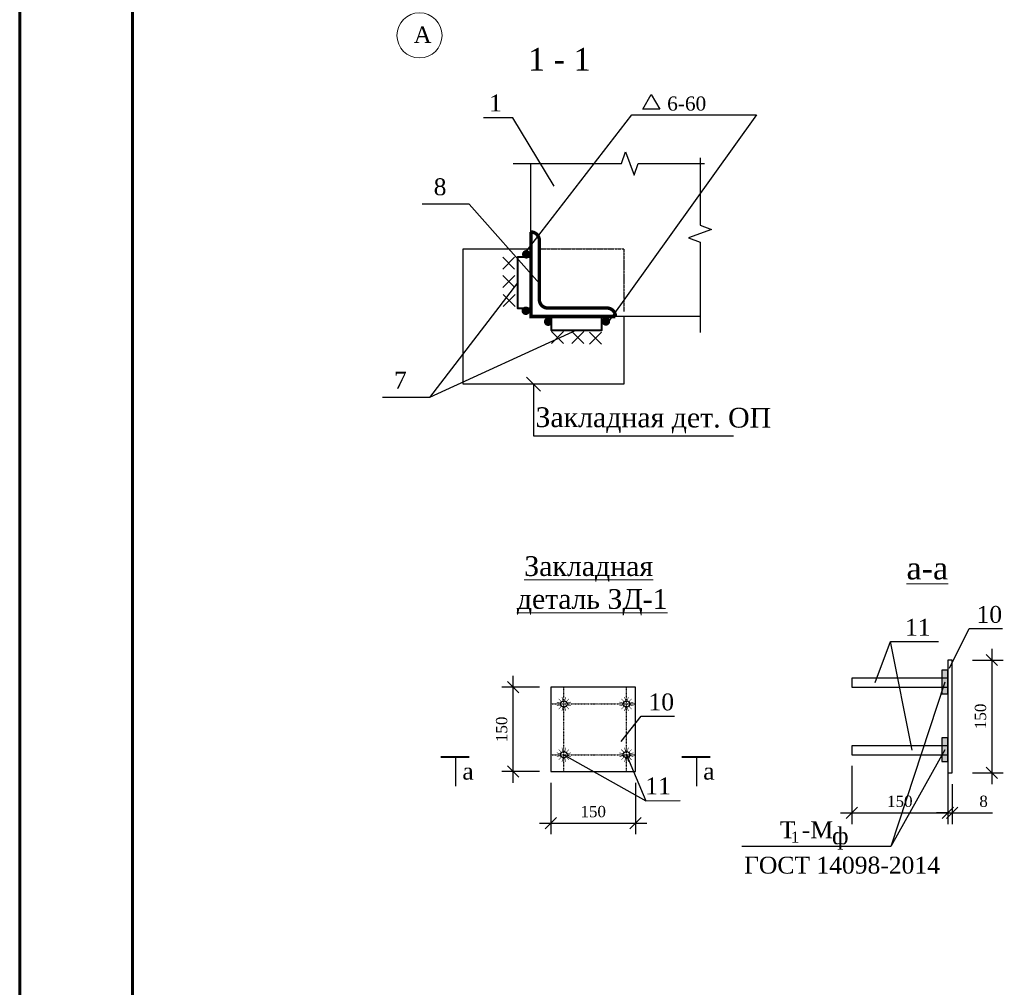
# Model space of a CAD drawing. Header units: millimetres. Extents: x 2063114 to 14983986, y -126020516 to 213791.
# Tile 360 of 656: x 2320392 to 2337849, y -1108259 to -1091097. Entities that reach past the tile are written whole.
import ezdxf
from ezdxf.enums import TextEntityAlignment as Align

# ---------------------------------------------------------------- set-up
doc = ezdxf.new("R2010")
doc.units = ezdxf.units.MM
doc.linetypes.add('ACAD_ISO04W100', pattern=[30, 24, -3, 0, -3])
doc.linetypes.add('DASHDOT', pattern=[25.4, 12.7, -6.35, 0, -6.35])
doc.layers.get('Defpoints').update_dxf_attribs({"color": 6, "lineweight": 35})
doc.layers.add('_print', color=6, linetype='Continuous', lineweight=60, plot=False)
for name, color, linetype, lineweight in [('LESTN', 7, 'Continuous', 30), ('TEXT', 7, 'Continuous', 30), ('ZAK_DET', 44, 'Continuous', 30), ('оси', 22, 'ACAD_ISO04W100', 13)]:
    doc.layers.add(name, color=color, linetype=linetype, lineweight=lineweight)
for name, color, linetype in [('OSI1', 4, 'DASHDOT'), ('VSP-LIN', 2, 'Continuous'), ('VSP_LIN', 2, 'Continuous'), ('ОСН', 250, 'Continuous')]:
    doc.layers.add(name, color=color, linetype=linetype)
doc.styles.get("Standard").update_dxf_attribs({"font": 'arial.ttf'})
doc.styles.add('stile1', font='ARIALN.TTF')
doc.styles.add('TIMES', font='times.ttf')
doc.styles.add('TIMES NEW', font='times.ttf', dxfattribs={"height": 200})
doc.styles.add('Times New Roman', font='times.ttf')
doc.dimstyles.new('10', dxfattribs={"dimtxt": 300, "dimasz": 200, "dimexe": 200, "dimexo": 200, "dimgap": 100, "dimtad": 1, "dimlfac": 0.1, "dimtxsty": 'Standard', "dimblk": 'OBLIQUE', "dimcen": 200, "dimdle": 200, "dimclrd": 256, "dimclre": 256, "dimclrt": 256, "dimadec": 0, "dimazin": 0, "dimtfac": 1, "dimtmove": 0, "dimatfit": 3, "dimldrblk": 'OBLIQUE', "dimfxl": 1, "dimlwd": -1, "dimlwe": -1, "dimarcsym": 0})
doc.dimstyles.new('100', dxfattribs={"dimtxt": 300, "dimasz": 250, "dimexe": 150, "dimexo": 150, "dimgap": 150, "dimtad": 1, "dimdec": 0, "dimzin": 9, "dimtxsty": 'Standard', "dimblk": 'OBLIQUE', "dimcen": 250, "dimdle": 150, "dimadec": 0, "dimazin": 0, "dimtfac": 1, "dimtdec": 0, "dimtmove": 0, "dimatfit": 3, "dimldrblk": 'NONE', "dimfxl": 1, "dimarcsym": 0})

# ---------------------------------------------------------------- blocks, each defined once
blk = doc.blocks.new('_Oblique')
at = {"color": 0, "linetype": 'ByBlock', "lineweight": -2}
blk.add_line((-0.5, -0.5), (0.5, 0.5), dxfattribs=at)
blk = doc.blocks.new('*D486')
at = {"transparency": 16777216}
for p, q in [((2337630, -1102254), (2337630, -1104654)), ((2337287, -1102454), (2337830, -1102454)), ((2337287, -1104454), (2337830, -1104454))]:
    blk.add_line(p, q, dxfattribs=at)
at = {"layer": 'Defpoints', "color": 0, "lineweight": 30, "transparency": 16777216}
for p in [(2337087, -1102454), (2337087, -1104454), (2337630, -1104454)]:
    blk.add_point(p, dxfattribs=at)
at = {"transparency": 16777216, "xscale": 200, "yscale": 200, "zscale": 200}
for p, rotation in [((2337630, -1102454), 90), ((2337630, -1104454), 270)]:
    blk.add_blockref('_Oblique', p, dxfattribs=dict(at, rotation=rotation))
at = {"lineweight": 15, "transparency": 16777216, "insert": (2337428, -1103454), "char_height": 200, "attachment_point": 5, "rotation": 90, "style": 'TIMES NEW'}
blk.add_mtext('150', dxfattribs=at)
blk = doc.blocks.new('*D487')
at = {"transparency": 16777216}
for p, q in [((2336846, -1104654), (2336846, -1105363)), ((2336926, -1104654), (2336926, -1105363)), ((2336846, -1105163), (2336646, -1105163)), ((2336846, -1105163), (2336926, -1105163)), ((2336926, -1105163), (2337639, -1105163))]:
    blk.add_line(p, q, dxfattribs=at)
at = {"layer": 'Defpoints', "color": 0, "lineweight": 30, "transparency": 16777216}
for p in [(2336846, -1104454), (2336926, -1104454), (2336846, -1105163)]:
    blk.add_point(p, dxfattribs=at)
at = {"transparency": 16777216, "xscale": 200, "yscale": 200, "zscale": 200}
blk.add_blockref('_Oblique', (2336846, -1105163), dxfattribs=at)
at = {"transparency": 16777216, "xscale": 200, "yscale": 200, "zscale": 200, "rotation": 180}
blk.add_blockref('_Oblique', (2336926, -1105163), dxfattribs=at)
at = {"lineweight": 15, "transparency": 16777216, "insert": (2337482, -1104961), "char_height": 200, "attachment_point": 5, "style": 'TIMES NEW'}
blk.add_mtext('8', dxfattribs=at)
blk = doc.blocks.new('*D488')
at = {"transparency": 16777216}
for p, q in [((2335146, -1104334), (2335146, -1105363)), ((2336846, -1104418), (2336846, -1105363)), ((2334946, -1105163), (2337046, -1105163))]:
    blk.add_line(p, q, dxfattribs=at)
at = {"layer": 'Defpoints', "color": 0, "lineweight": 30, "transparency": 16777216}
for p in [(2335146, -1104134), (2336846, -1104218), (2336846, -1105163)]:
    blk.add_point(p, dxfattribs=at)
at = {"transparency": 16777216, "xscale": 200, "yscale": 200, "zscale": 200, "rotation": 180}
blk.add_blockref('_Oblique', (2335146, -1105163), dxfattribs=at)
at = {"transparency": 16777216, "xscale": 200, "yscale": 200, "zscale": 200}
blk.add_blockref('_Oblique', (2336846, -1105163), dxfattribs=at)
at = {"lineweight": 15, "transparency": 16777216, "insert": (2335996, -1104961), "char_height": 200, "attachment_point": 5, "style": 'TIMES NEW'}
blk.add_mtext('150', dxfattribs=at)
blk = doc.blocks.new('*D489')
at = {"transparency": 16777216}
for p, q in [((2329140, -1104634), (2329140, -1102734)), ((2329610, -1102934), (2328940, -1102934)), ((2329610, -1104434), (2328940, -1104434))]:
    blk.add_line(p, q, dxfattribs=at)
at = {"layer": 'Defpoints', "color": 0, "lineweight": 30, "transparency": 16777216}
for p in [(2329140, -1102934), (2329810, -1102934), (2329810, -1104434)]:
    blk.add_point(p, dxfattribs=at)
at = {"transparency": 16777216, "xscale": 200, "yscale": 200, "zscale": 200}
for p, rotation in [((2329140, -1102934), 90), ((2329140, -1104434), 270)]:
    blk.add_blockref('_Oblique', p, dxfattribs=dict(at, rotation=rotation))
at = {"lineweight": 15, "transparency": 16777216, "insert": (2328938, -1103684), "char_height": 200, "attachment_point": 5, "rotation": 90, "style": 'TIMES NEW'}
blk.add_mtext('150', dxfattribs=at)
blk = doc.blocks.new('*D490')
at = {"transparency": 16777216}
for p, q in [((2329810, -1104634), (2329810, -1105546)), ((2331310, -1104634), (2331310, -1105546)), ((2329610, -1105346), (2331510, -1105346))]:
    blk.add_line(p, q, dxfattribs=at)
at = {"layer": 'Defpoints', "color": 0, "lineweight": 30, "transparency": 16777216}
for p in [(2329810, -1104434), (2331310, -1104434), (2331310, -1105346)]:
    blk.add_point(p, dxfattribs=at)
at = {"transparency": 16777216, "xscale": 200, "yscale": 200, "zscale": 200, "rotation": 180}
blk.add_blockref('_Oblique', (2329810, -1105346), dxfattribs=at)
at = {"transparency": 16777216, "xscale": 200, "yscale": 200, "zscale": 200}
blk.add_blockref('_Oblique', (2331310, -1105346), dxfattribs=at)
at = {"lineweight": 15, "transparency": 16777216, "insert": (2330560, -1105144), "char_height": 200, "width": 596.76, "attachment_point": 5, "style": 'TIMES NEW'}
blk.add_mtext('150', dxfattribs=at)
blk = doc.blocks.new('_None')
blk = doc.blocks.new('*U1590')
at = {"color": 0, "ltscale": 25}
blk.add_lwpolyline([(-59400, 42000), (0, 42000), (0, 0), (-59400, 0)], close=True, dxfattribs=at)
at = {"color": 0, "lineweight": 60, "ltscale": 25}
blk.add_lwpolyline([(-57400, 41500), (-500, 41500), (-500, 500), (-57400, 500)], close=True, dxfattribs=at)

msp = doc.modelspace()

# ---------------------------------------------------------------- hatches: boundary and pattern name
at = {"layer": 'ОСН'}
for points in [[(2336740.74558, -1103056.47361), (2336845.74558, -1103056.47361), (2336845.74558, -1102636.47361), (2336740.74558, -1102636.47361)], [(2336740.74558, -1104256.47361), (2336845.74558, -1104256.47361), (2336845.74558, -1103836.47361), (2336740.74558, -1103836.47361)]]:
    msp.add_hatch(color=0, dxfattribs=at).paths.add_polyline_path(points)

# ---------------------------------------------------------------- linework, layer by layer
at = {"layer": '_print', "ltscale": 100}
msp.add_lwpolyline([(2379792.08613, -1117001.43901), (2320392.08613, -1117001.43901), (2320392.08613, -1075001.43901), (2379792.08613, -1075001.43901)], close=True, dxfattribs=at)
at = {"layer": 'LESTN', "color": 0}
for points in [[(2329455.52121, -1096361.65259), (2329455.52121, -1093649.43804)], [(2332454.54889, -1096361.65259), (2329455.52121, -1096361.65259)]]:
    msp.add_lwpolyline(points, dxfattribs=at)
at = {"layer": 'OSI1', "color": 0}
for p, q in [((2330039.9112, -1104434.01281), (2330039.9112, -1102934.01281)), ((2331149.87485, -1104434.01281), (2331149.87485, -1102934.01281)), ((2329809.94756, -1103234.01281), (2331309.94756, -1103234.01281)), ((2329809.94756, -1104134.01281), (2331309.94756, -1104134.01281))]:
    msp.add_line(p, q, dxfattribs=at)
at = {"layer": 'TEXT', "color": 0, "ltscale": 0.3}
msp.add_lwpolyline([(2331740.21495, -1092682.04381), (2331440.21495, -1092682.04381), (2331590.21495, -1092422.23619)], close=True, dxfattribs=at)
at = {"layer": 'VSP-LIN', "color": 0, "ltscale": 0.6}
for points in [[(2329142.53619, -1093649.43804), (2331060.03208, -1093649.43804), (2331135.03208, -1093443.37723), (2331285.03208, -1093855.49884), (2331360.03208, -1093649.43804), (2332536.36922, -1093649.43804)], [(2332454.54889, -1093548.06343), (2332454.54889, -1094743.02175), (2332660.60969, -1094818.02175), (2332248.48808, -1094968.02175), (2332454.54889, -1095043.02175), (2332454.54889, -1096643.75557)]]:
    msp.add_lwpolyline(points, dxfattribs=at)
at = {"layer": 'VSP_LIN', "color": 0}
for points in [[(2329335.78211, -1095258.46138), (2331247.46058, -1092785.61323), (2333456.1796, -1092785.96347)], [(2333456.1796, -1092786.59639), (2330822.37943, -1096467.7186)], [(2329867.19828, -1094047.69833), (2329132.54684, -1092840.24689), (2328615.8259, -1092840.24689)], [(2329605.52121, -1095774.85762), (2328362.46864, -1094369.55659), (2327530.37559, -1094369.55659)], [(2329215.52121, -1095761.65259), (2327658.97321, -1097798.53052)], [(2330266.31341, -1096601.65259), (2327658.97321, -1097798.53052), (2326826.88016, -1097798.53052)]]:
    msp.add_lwpolyline(points, dxfattribs=at)
at = {"layer": 'VSP_LIN', "color": 0, "lineweight": 40, "ltscale": 0.3}
for points in [[(2329455.52121, -1095311.65259), (2329215.52121, -1095311.65259), (2329215.52121, -1096211.65259), (2329455.52121, -1096211.65259)], [(2330716.31341, -1096361.65259), (2329816.31341, -1096361.65259), (2329816.31341, -1096601.65259), (2330716.31341, -1096601.65259)]]:
    msp.add_lwpolyline(points, close=True, dxfattribs=at)
at = {"layer": 'VSP_LIN', "color": 0, "linetype": 'Continuous', "ltscale": 0.3}
for points in [[(2336880.11844, -1102600.9594), (2337225.44006, -1101895.55047), (2337814.5418, -1101895.55047)], [(2335561.0673, -1102850.41838), (2335830.37608, -1102128.15553), (2336683.7, -1102127.17156)], [(2336216.90032, -1104050.45577), (2335830.37608, -1102128.15553)], [(2336793.24558, -1102846.47361), (2335836.19957, -1105763.50224), (2333193.29738, -1105764.58793)], [(2331055.49236, -1103901.77268), (2331409.76901, -1103447.40875), (2331998.87074, -1103447.40875)], [(2330039.9112, -1104135.01281), (2331496.28797, -1104948.87905)], [(2331149.87485, -1104134.01281), (2331496.28797, -1104948.87905), (2332101.64078, -1104947.89507)], [(2336793.24546, -1104046.47362), (2335836.19957, -1105763.50224)]]:
    msp.add_lwpolyline(points, dxfattribs=at)
at = {"layer": 'VSP_LIN', "color": 0, "lineweight": 40, "ltscale": 0.4}
for points in [[(2327861.53029, -1104171.8097), (2328361.53029, -1104171.8097)], [(2332131.53029, -1104171.8097), (2332631.53029, -1104171.8097)]]:
    msp.add_lwpolyline(points, dxfattribs=at)
at = {"layer": 'ZAK_DET', "color": 0, "ltscale": 0.3, "const_width": 60}
msp.add_lwpolyline([(2330955.52121, -1096361.65259), (2329455.52121, -1096361.65259), (2329455.52121, -1094861.65259), (2329455.52121, -1094861.65259, -0.4142135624), (2329605.52121, -1095011.65259), (2329605.52121, -1096061.65259, 0.4142135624), (2329755.52121, -1096211.65259), (2330805.52121, -1096211.65259, -0.4142135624), (2330955.52121, -1096361.65259)], format="xyb", close=True, dxfattribs=at)
at = {"layer": 'ZAK_DET', "color": 0, "ltscale": 0.1}
msp.add_lwpolyline([(2331105.52121, -1096361.65259), (2331105.52121, -1097561.65259), (2328255.52121, -1097561.65259), (2328255.52121, -1095161.65259), (2329455.52121, -1095161.65259)], dxfattribs=at)
at = {"layer": 'ZAK_DET', "color": 0, "linetype": 'ACAD_ISO04W100', "ltscale": 0.1}
msp.add_lwpolyline([(2329605.52121, -1095161.65259), (2331105.52121, -1095161.65259), (2331105.52121, -1096273.85073)], dxfattribs=at)
at = {"layer": 'ZAK_DET', "color": 0}
for points in [[(2336845.74558, -1102454.14245), (2336845.74558, -1104454.14245), (2336925.74558, -1104454.14245), (2336925.74558, -1102454.14245)], [(2331309.94756, -1104434.01281), (2331309.94756, -1102934.01281), (2329809.94756, -1102934.01281), (2329809.94756, -1104434.01281)], [(2335145.74558, -1102934.14245), (2336845.74558, -1102934.14245), (2336845.74558, -1102774.14245), (2335145.74558, -1102774.14245)], [(2335145.74558, -1104134.14245), (2336845.74558, -1104134.14245), (2336845.74558, -1103974.14245), (2335145.74558, -1103974.14245)]]:
    msp.add_lwpolyline(points, close=True, dxfattribs=at)
at = {"layer": 'оси', "linetype": 'Continuous', "ltscale": 0.5}
msp.add_circle((2327481.34761, -1091375.7923), 400, dxfattribs=at)
at = {"layer": 'ОСН', "color": 0, "lineweight": -3, "ltscale": 0.5, "const_width": 75}
for points in [[(2329410.78211, -1095258.46138, -1), (2329335.78211, -1095258.46138, -1)], [(2329403.18604, -1096259.72465, -1), (2329328.18604, -1096259.72465, -1)], [(2329799.40202, -1096453.82281, -1), (2329724.40202, -1096453.82281, -1)], [(2330822.96902, -1096448.72154, -1), (2330747.96902, -1096448.72154, -1)]]:
    msp.add_lwpolyline(points, format="xyb", close=True, dxfattribs=at)
at = {"layer": 'ОСН', "color": 0, "ltscale": 0.3}
for points in [[(2328955.29767, -1095522.26476), (2329167.4297, -1095310.13273)], [(2329167.4297, -1095522.26476), (2328955.29767, -1095310.13273)], [(2328960.93383, -1095848.91494), (2329173.06587, -1095636.7829)], [(2329173.06587, -1095848.91494), (2328960.93383, -1095636.7829)], [(2328966.57074, -1096181.19691), (2329178.70277, -1095969.06487)], [(2329178.70277, -1096181.19691), (2328966.57074, -1095969.06487)], [(2329819.33994, -1096839.31785), (2330031.47197, -1096627.18581)], [(2330031.47197, -1096839.31785), (2329819.33994, -1096627.18581)], [(2330182.81659, -1096839.90883), (2330394.94862, -1096627.7768)], [(2330394.94862, -1096839.90883), (2330182.81659, -1096627.7768)], [(2330493.02231, -1096850.15605), (2330705.15434, -1096638.02401)], [(2330705.15434, -1096850.15605), (2330493.02231, -1096638.02401)]]:
    msp.add_lwpolyline(points, dxfattribs=at)
at = {"layer": 'ОСН', "color": 0}
for points in [[(2336740.74558, -1103056.47361), (2336845.74558, -1103056.47361), (2336845.74558, -1102636.47361), (2336740.74558, -1102636.47361)], [(2336740.74558, -1104256.47361), (2336845.74558, -1104256.47361), (2336845.74558, -1103836.47361), (2336740.74558, -1103836.47361)]]:
    msp.add_lwpolyline(points, close=True, dxfattribs=at)
at = {"layer": 'ОСН', "color": 0, "const_width": 10.5525}
for points in [[(2330006.3249, -1103108.667), (2330025.34487, -1103179.65051)], [(2330073.49751, -1103108.667), (2330054.47754, -1103179.65051)], [(2331116.28855, -1103108.667), (2331135.30852, -1103179.65051)], [(2331183.46116, -1103108.667), (2331164.44119, -1103179.65051)], [(2329914.5654, -1103200.4265), (2329985.5489, -1103219.44648)], [(2329985.5489, -1103248.57915), (2329914.5654, -1103267.59912)], [(2330000.11524, -1103194.21684), (2329948.15171, -1103142.25331)], [(2329948.15171, -1103325.77231), (2330000.11524, -1103273.80878)], [(2330025.34487, -1103288.37512), (2330006.3249, -1103359.35862)], [(2330054.47754, -1103288.37512), (2330073.49751, -1103359.35862)], [(2330079.70717, -1103194.21684), (2330131.6707, -1103142.25331)], [(2330131.6707, -1103325.77231), (2330079.70717, -1103273.80878)], [(2330165.25701, -1103200.4265), (2330094.27351, -1103219.44648)], [(2330094.27351, -1103248.57915), (2330165.25701, -1103267.59912)], [(2331024.52905, -1103200.4265), (2331095.51255, -1103219.44648)], [(2331095.51255, -1103248.57915), (2331024.52905, -1103267.59912)], [(2331110.07888, -1103194.21684), (2331058.11535, -1103142.25331)], [(2331058.11535, -1103325.77231), (2331110.07888, -1103273.80878)], [(2331135.30852, -1103288.37512), (2331116.28855, -1103359.35862)], [(2331164.44119, -1103288.37512), (2331183.46116, -1103359.35862)], [(2331189.67082, -1103194.21684), (2331241.63435, -1103142.25331)], [(2331241.63435, -1103325.77231), (2331189.67082, -1103273.80878)], [(2331275.22066, -1103200.4265), (2331204.23716, -1103219.44648)], [(2331204.23716, -1103248.57915), (2331275.22066, -1103267.59912)], [(2329985.5489, -1104119.44648), (2329914.5654, -1104100.4265)], [(2329914.5654, -1104167.59912), (2329985.5489, -1104148.57915)], [(2329948.15171, -1104042.25331), (2330000.11524, -1104094.21684)], [(2330025.34487, -1104079.65051), (2330006.3249, -1104008.667)], [(2330054.47754, -1104079.65051), (2330073.49751, -1104008.667)], [(2330131.6707, -1104042.25331), (2330079.70717, -1104094.21684)], [(2330094.27351, -1104119.44648), (2330165.25701, -1104100.4265)], [(2330165.25701, -1104167.59912), (2330094.27351, -1104148.57915)], [(2331095.51255, -1104119.44648), (2331024.52905, -1104100.4265)], [(2331024.52905, -1104167.59912), (2331095.51255, -1104148.57915)], [(2331058.11535, -1104042.25331), (2331110.07888, -1104094.21684)], [(2331135.30852, -1104079.65051), (2331116.28855, -1104008.667)], [(2331164.44119, -1104079.65051), (2331183.46116, -1104008.667)], [(2331241.63435, -1104042.25331), (2331189.67082, -1104094.21684)], [(2331204.23716, -1104119.44648), (2331275.22066, -1104100.4265)], [(2331275.22066, -1104167.59912), (2331204.23716, -1104148.57915)], [(2330000.11524, -1104173.80878), (2329948.15171, -1104225.77231)], [(2330006.3249, -1104259.35862), (2330025.34487, -1104188.37512)], [(2330073.49751, -1104259.35862), (2330054.47754, -1104188.37512)], [(2330079.70717, -1104173.80878), (2330131.6707, -1104225.77231)], [(2331110.07888, -1104173.80878), (2331058.11535, -1104225.77231)], [(2331116.28855, -1104259.35862), (2331135.30852, -1104188.37512)], [(2331183.46116, -1104259.35862), (2331164.44119, -1104188.37512)], [(2331189.67082, -1104173.80878), (2331241.63435, -1104225.77231)]]:
    msp.add_lwpolyline(points, dxfattribs=at)
at = {"layer": 'ОСН', "color": 0}
for centre in [(2330039.9112, -1103234.01281), (2331149.87485, -1103234.01281), (2330039.9112, -1104134.01281), (2331149.87485, -1104134.01281)]:
    msp.add_circle(centre, 56.28, dxfattribs=at)

# ---------------------------------------------------------------- block references
msp.add_blockref('*U1590', (2379792.08613, -1117001.43901))

# ---------------------------------------------------------------- texts
at = {"color": 0, "style": 'Times New Roman'}
for s, height, p in [('1 - 1', 400, (2329960.36892, -1091998.74125)), ('1', 300, (2328828.80853, -1092724.52817)), ('6-60', 250, (2332218.0065, -1092709.025)), ('8', 300, (2327845.0831, -1094210.89412)), ('7', 300, (2327141.58767, -1097639.86805))]:
    msp.add_text(s, height=height, dxfattribs=at).set_placement(p, align=Align.CENTER)
msp.add_text('Закладная дет. ОП', height=350, rotation=359.849191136, dxfattribs=at).set_placement((2331626.08612, -1098327.33258), align=Align.CENTER)
at = {"lineweight": 15, "attachment_point": 1, "style": 'TIMES NEW'}
for s, insert, char_height, width in [('\\pi319.858;{\\LЗакладн\\C0;ая\\T0.9;\\C256; \\T1; \\P\\pi187.8835;деталь ЗД-1}', (2329017.91843, -1100613.3662), 350, 2918.3738622), ('{\\Lа-а}', (2336115.06351, -1100624.30855), 400, 198.86217)]:
    msp.add_mtext(s, dxfattribs=dict(at, insert=insert, char_height=char_height, width=width))
at = {"layer": 'TEXT', "color": 0, "style": 'TIMES NEW'}
for s, p in [('10', (2337583.46116, -1101795.74593)), ('11', (2336315.00896, -1102023.26906)), ('10', (2331767.79011, -1103347.60422)), ('11', (2331709.42145, -1104837.5736))]:
    msp.add_text(s, height=300, dxfattribs=at).set_placement(p, align=Align.CENTER)
at = {"layer": 'TEXT', "color": 0, "ltscale": 3, "style": 'TIMES NEW'}
for p in [(2328240.49407, -1104575.67603), (2332510.49407, -1104575.67603)]:
    msp.add_text('а', height=300, dxfattribs=at).set_placement(p)
at = {"layer": 'TEXT', "color": 0, "style": 'TIMES NEW'}
for s, height, p in [('T -М', 300, (2333869.96547, -1105615.96546)), ('1', 194.47654, (2334066.76305, -1105692.04483)), ('ф', 300, (2334794.06496, -1105721.94102)), ('ГОСТ 14098-2014', 300, (2333236.28024, -1106242.59173))]:
    msp.add_text(s, height=height, dxfattribs=at).set_placement(p)
at = {"layer": 'оси', "linetype": 'Continuous', "ltscale": 0.5, "style": 'TIMES'}
msp.add_text('А', height=291.66667, dxfattribs=at).set_placement((2327536.58822, -1091363.63612), align=Align.MIDDLE_CENTER)

# ---------------------------------------------------------------- dimensions: what is measured, and where the dimension line sits
at = {"color": 0, "lineweight": 15}
dim = msp.add_linear_dim(base=(2337629.53448, -1104454.14245), p1=(2337087.31966, -1102454.14245), p2=(2337087.31966, -1104454.14245), angle=90, text='150', dimstyle='10', override={"dimscale": 1, "dimtxsty": 'TIMES NEW'}, dxfattribs=at)
dim.commit()
dim.dimension.update_dxf_attribs({"geometry": '*D486', "text_midpoint": (2337629.53448, -1103454.14245), "dimtype": 160})
dim = msp.add_linear_dim(base=(2329139.91121, -1102934.01281), p1=(2329809.94756, -1104434.01281), p2=(2329809.94756, -1102934.01281), angle=90, text='150', dimstyle='10', override={"dimscale": 1, "dimtxsty": 'TIMES NEW'}, dxfattribs=at)
dim.commit()
dim.dimension.update_dxf_attribs({"geometry": '*D489', "text_midpoint": (2328938.18085, -1103684.01281)})
for base, p1, p2, picture, middle in [((2336845.74558, -1105162.62181), (2335145.74558, -1104134.14245), (2336845.74558, -1104218.2586), '*D488', (2335995.74558, -1104960.89146)), ((2331309.94756, -1105346.13661), (2329809.94756, -1104434.01281), (2331309.94756, -1104434.01281), '*D490', (2330559.94756, -1105144.40626))]:
    dim = msp.add_linear_dim(base=base, p1=p1, p2=p2, text='150', dimstyle='10', override={"dimscale": 1, "dimtxsty": 'TIMES NEW'}, dxfattribs=at)
    dim.commit()
    dim.dimension.update_dxf_attribs({"geometry": picture, "text_midpoint": middle})
dim = msp.add_linear_dim(base=(2336845.74558, -1105162.62181), p1=(2336925.74558, -1104454.14245), p2=(2336845.74558, -1104454.14245), text='8', dimstyle='10', override={"dimscale": 1, "dimtxsty": 'TIMES NEW'}, dxfattribs=at)
dim.commit()
dim.dimension.update_dxf_attribs({"geometry": '*D487', "text_midpoint": (2337482.12626, -1105162.62181), "dimtype": 160})

# ---------------------------------------------------------------- leaders
at = {"layer": 'VSP_LIN', "color": 0, "ltscale": 3}
msp.add_leader([(2329500.92402, -1097561.65259), (2329500.92402, -1098475.83503), (2333048.61865, -1098475.83503)], dimstyle='100', override={"dimtxsty": 'stile1', "dimldrblk": 'Oblique'}, dxfattribs=at)
at = {"layer": 'ОСН', "color": 0, "ltscale": 0.3}
for points in [[(2328120.04257, -1104173.88373), (2328120.04257, -1104691.21094)], [(2332390.04257, -1104173.88373), (2332390.04257, -1104691.21094)]]:
    msp.add_leader(points, dimstyle='100', override={"dimtxsty": 'TIMES NEW'}, dxfattribs=at)

doc.saveas('drawing.dxf')
